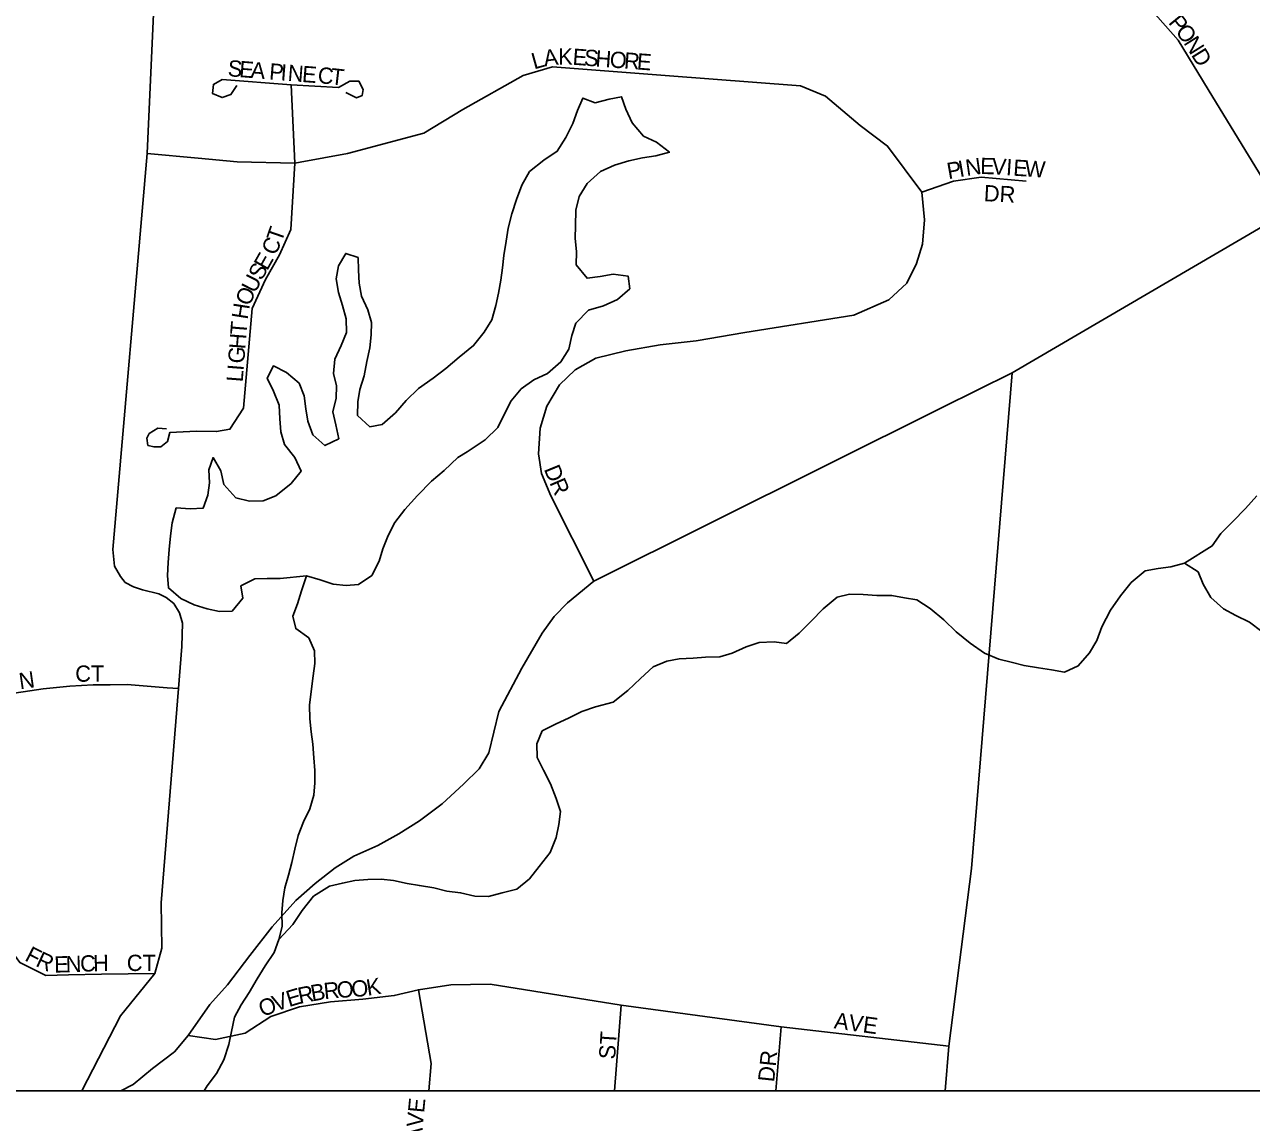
# Model space of a CAD drawing. Extents: x 0 to 34, y -4 to 22.
# Drawn here: x 4.559 to 5.062, y 15.668 to 16.118 of the extents above; entities that cross this region are included whole.
import ezdxf

# ---------------------------------------------------------------- set-up
doc = ezdxf.new("R2010")
doc.units = 0
for name, color, linetype in [('GM_X_Minor_Lake', 7, 'Continuous'), ('GM_X_Minor_River', 7, 'Continuous'), ('GM_X_Township', 7, 'Continuous'), ('GM_X_Township_Road', 7, 'Continuous'), ('GM_X_Township_Subdivision', 7, 'Continuous'), ('GM_X_Township_Subdivision_Text', 7, 'Continuous'), ('GM_X_US_Route', 7, 'Continuous'), ('SH_Text', 7, 'Continuous')]:
    doc.layers.add(name, color=color, linetype=linetype)

msp = doc.modelspace()

# ---------------------------------------------------------------- linework, layer by layer
at = {"layer": 'GM_X_Minor_Lake'}
for points in [[(4.74038, 15.94304), (4.7477, 15.94798), (4.75287, 15.95298), (4.75564, 15.95855), (4.7584, 15.96385), (4.7625, 15.96887), (4.76764, 15.97253), (4.7733, 15.97511), (4.77873, 15.97984), (4.78203, 15.98513), (4.78319, 15.99072), (4.78488, 15.99578), (4.79005, 16.00104), (4.79623, 16.00281), (4.80189, 16.0054), (4.80705, 16.00986), (4.80633, 16.01495), (4.8002, 16.01585), (4.79483, 16.01487), (4.78947, 16.01415), (4.78501, 16.01957), (4.7851, 16.02491), (4.78466, 16.03053), (4.78475, 16.03561), (4.78485, 16.04202), (4.78629, 16.04762), (4.78958, 16.05291), (4.79502, 16.0579), (4.80068, 16.06048), (4.80659, 16.06226), (4.81223, 16.06351), (4.81759, 16.06423), (4.82323, 16.06574), (4.81795, 16.06983), (4.81265, 16.07232), (4.80792, 16.07775), (4.80534, 16.0834), (4.80356, 16.08851), (4.79846, 16.08752), (4.79281, 16.08601), (4.78776, 16.08796), (4.78554, 16.08292), (4.78358, 16.0776), (4.78081, 16.07176), (4.77723, 16.0662), (4.77182, 16.06255), (4.76586, 16.05783), (4.76282, 16.05227), (4.76059, 16.04642), (4.75862, 16.04057), (4.75718, 16.03471), (4.75629, 16.02938), (4.75539, 16.02351), (4.75477, 16.01844), (4.75415, 16.01338), (4.75325, 16.00804), (4.7521, 16.00298), (4.7504, 15.99713), (4.74737, 15.9921), (4.743, 15.98655), (4.73704, 15.98184), (4.73161, 15.97711), (4.72646, 15.97318), (4.7205, 15.969), (4.71534, 15.964), (4.71097, 15.95899), (4.70554, 15.95427), (4.70045, 15.95328), (4.69544, 15.9579), (4.69553, 15.96352), (4.69642, 15.96858), (4.69812, 15.97417), (4.69929, 15.98003), (4.70045, 15.98563), (4.70108, 15.99096), (4.70116, 15.99604), (4.69964, 16.00115), (4.69706, 16.0068), (4.69608, 16.01216), (4.6959, 16.01751), (4.69572, 16.02259), (4.69067, 16.02428), (4.68764, 16.01925), (4.68675, 16.01391), (4.68772, 16.00828), (4.68924, 16.00292)], [(4.68924, 16.00292), (4.69075, 15.99754), (4.69093, 15.99193), (4.6887, 15.98662), (4.6862, 15.98104), (4.68556, 15.97517), (4.68682, 15.97007), (4.68673, 15.96499), (4.6853, 15.9594), (4.68655, 15.95404), (4.68779, 15.9484), (4.68213, 15.94555), (4.67712, 15.94991), (4.67507, 15.95556), (4.67435, 15.96065), (4.67364, 15.966), (4.67159, 15.97112), (4.66631, 15.97548), (4.66101, 15.97824), (4.65851, 15.9732), (4.6611, 15.96781), (4.66341, 15.96216), (4.66359, 15.95654), (4.66403, 15.95119), (4.66555, 15.94608), (4.66974, 15.94067), (4.67232, 15.93502), (4.66822, 15.93), (4.66199, 15.92502), (4.65687, 15.92296), (4.65125, 15.92279), (4.64566, 15.92421), (4.64067, 15.92964), (4.63942, 15.93527), (4.6363, 15.94067), (4.63461, 15.93562), (4.63479, 15.93027), (4.63417, 15.9252), (4.63221, 15.91988), (4.62686, 15.9197), (4.62125, 15.92006), (4.61954, 15.91394), (4.61891, 15.9086), (4.61829, 15.903), (4.61793, 15.89766), (4.61757, 15.89231), (4.61802, 15.88723), (4.62303, 15.88287), (4.62861, 15.88038), (4.63393, 15.87869), (4.63899, 15.87754), (4.64408, 15.87772), (4.64845, 15.883), (4.64773, 15.88809), (4.65339, 15.89094), (4.65848, 15.89113), (4.66383, 15.89104), (4.67455, 15.89221)], [(4.67455, 15.89221), (4.68014, 15.89051), (4.68546, 15.88883), (4.6908, 15.88821), (4.69589, 15.88866), (4.7013, 15.89232), (4.70434, 15.89815), (4.70576, 15.90321), (4.70799, 15.90878), (4.71076, 15.91409), (4.71486, 15.91937), (4.72004, 15.92517), (4.72575, 15.93096), (4.73091, 15.93542), (4.73661, 15.94067), (4.74038, 15.94304)]]:
    msp.add_lwpolyline(points, dxfattribs=at)
at = {"layer": 'GM_X_Minor_River'}
for points in [[(5.06376, 15.92504), (5.05913, 15.91976), (5.05396, 15.9145), (5.04906, 15.9095), (5.0455, 15.90448), (5.03414, 15.89744)], [(5.06577, 15.8694), (5.06076, 15.87322), (5.05518, 15.87598), (5.05015, 15.87874), (5.04488, 15.88337), (5.04176, 15.88876), (5.0397, 15.89387), (5.03414, 15.89744), (5.0285, 15.89592), (5.02341, 15.8952), (5.01804, 15.89422), (5.01234, 15.8895), (5.00797, 15.88395), (5.00386, 15.87814), (5.00027, 15.87124), (4.9983, 15.86566), (4.99528, 15.86063), (4.99064, 15.85536), (4.98498, 15.85278), (4.97965, 15.85366), (4.97431, 15.85455), (4.96844, 15.85544), (4.96311, 15.85687), (4.95805, 15.85802), (4.95221, 15.86052), (4.94639, 15.86462), (4.94059, 15.86926), (4.93559, 15.87415), (4.93005, 15.87878), (4.92449, 15.88234), (4.91942, 15.88323), (4.91435, 15.88411), (4.9082, 15.88421), (4.90259, 15.88456), (4.89697, 15.88465), (4.89187, 15.8834), (4.88617, 15.87868), (4.88127, 15.87368), (4.87638, 15.86867), (4.87122, 15.86448), (4.86615, 15.86509), (4.86, 15.86493), (4.85462, 15.86314), (4.84896, 15.86056), (4.84385, 15.85903), (4.83796, 15.85886), (4.83287, 15.85841), (4.82725, 15.85823), (4.82215, 15.85724), (4.8165, 15.85492), (4.81133, 15.8502), (4.80617, 15.8452), (4.8002, 15.84048), (4.79295, 15.83846), (4.7873, 15.83668), (4.78191, 15.83382), (4.77678, 15.8315), (4.77112, 15.82865), (4.76889, 15.82334), (4.76906, 15.81772), (4.77165, 15.8126), (4.7745, 15.80694), (4.77681, 15.80102), (4.77859, 15.79565), (4.77797, 15.79031), (4.77681, 15.78498), (4.7743, 15.77887), (4.76992, 15.77306), (4.76583, 15.76805), (4.76067, 15.76385), (4.75476, 15.76234), (4.74912, 15.76083), (4.74351, 15.76092), (4.73764, 15.76235), (4.73204, 15.76297), (4.72671, 15.76439), (4.72084, 15.76529), (4.71577, 15.76617), (4.71018, 15.76733), (4.7051, 15.76795), (4.69975, 15.76776), (4.69439, 15.76732), (4.68929, 15.76633), (4.68392, 15.76508), (4.67743, 15.7609), (4.67279, 15.75509), (4.66895, 15.74928), (4.66323, 15.74322)], [(4.67455, 15.89221), (4.67257, 15.88609), (4.67088, 15.88077), (4.66892, 15.87572), (4.67017, 15.87062), (4.67546, 15.8668), (4.67778, 15.86141), (4.67796, 15.85633), (4.67734, 15.85126), (4.67643, 15.84486), (4.6758, 15.83926), (4.67597, 15.83364), (4.67642, 15.82829), (4.67714, 15.82319), (4.67758, 15.81757), (4.67803, 15.81249), (4.67794, 15.80741), (4.67759, 15.80234), (4.67589, 15.79675), (4.6734, 15.79144), (4.67116, 15.78586), (4.66973, 15.78027), (4.66857, 15.77468), (4.66715, 15.76962), (4.66572, 15.7643), (4.66483, 15.75923), (4.66448, 15.75416), (4.66466, 15.74854), (4.66323, 15.74322), (4.66127, 15.7379), (4.6577, 15.73234), (4.6544, 15.72705), (4.6511, 15.72149), (4.6478, 15.71646), (4.64505, 15.71143), (4.64388, 15.70556), (4.64272, 15.70024), (4.64074, 15.69385), (4.6377, 15.68829), (4.63388, 15.68327), (4.63262, 15.68118)]]:
    msp.add_lwpolyline(points, dxfattribs=at)
at = {"layer": 'GM_X_Township'}
msp.add_lwpolyline([(4.07229, 15.68118), (5.52856, 15.68118)], dxfattribs=at)
at = {"layer": 'GM_X_Township_Road'}
for points in [[(4.58253, 15.68118), (4.59836, 15.71198), (4.61248, 15.72923), (4.61525, 15.73962), (4.61507, 15.75827), (4.62217, 15.84609), (4.62356, 15.86321), (4.62382, 15.8728), (4.62255, 15.87704), (4.62017, 15.88091), (4.61702, 15.88332), (4.61408, 15.8848), (4.60738, 15.88647), (4.60364, 15.88769), (4.60031, 15.88951), (4.59835, 15.89186), (4.5959, 15.89614), (4.5952, 15.90295), (4.60934, 16.06527), (4.61566, 16.20669)], [(4.93617, 15.68118), (4.93758, 15.69955), (4.94688, 15.77229), (4.96351, 15.97533)]]:
    msp.add_lwpolyline(points, dxfattribs=at)
at = {"layer": 'GM_X_Township_Subdivision'}
for p, q in [((4.8035, 15.71633), (4.80064, 15.68118)), ((4.8668, 15.68118), (4.86896, 15.70739))]:
    msp.add_line(p, q, dxfattribs=at)
for points in [[(4.61566, 16.20669), (4.64337, 16.20295), (4.68417, 16.1949), (4.70155, 16.19416), (4.72425, 16.19799), (4.75482, 16.20217), (4.7944, 16.20255), (4.83733, 16.19958), (4.8703, 16.19566), (4.89314, 16.19043), (4.91015, 16.18411), (4.92583, 16.17623), (4.94545, 16.16554), (4.96283, 16.15558), (4.99246, 16.1461), (5.00768, 16.13635), (5.01702, 16.12834), (5.03155, 16.11168), (5.04579, 16.08836)], [(4.83299, 15.98839), (4.8341, 15.98851), (4.85404, 15.99189), (4.89874, 15.99897), (4.91304, 16.00524), (4.92044, 16.01215), (4.92446, 16.02019), (4.92687, 16.02807), (4.92768, 16.03804), (4.92655, 16.04945), (4.91257, 16.06828), (4.90127, 16.07673), (4.88716, 16.08869), (4.87687, 16.09303), (4.8214, 16.09721), (4.77537, 16.10081), (4.76331, 16.09714), (4.73865, 16.08324), (4.72264, 16.07353), (4.69129, 16.06526), (4.67195, 16.06173)], [(4.69062, 16.09029), (4.69503, 16.08801), (4.69731, 16.08899), (4.6978, 16.09143), (4.696, 16.09486), (4.69225, 16.09486), (4.68768, 16.09225), (4.66827, 16.09339), (4.64004, 16.09551), (4.63645, 16.09356), (4.63613, 16.0898), (4.64004, 16.08817), (4.64363, 16.08948), (4.64608, 16.09307)], [(4.61726, 15.95239), (4.61362, 15.95276), (4.61011, 15.95046), (4.60914, 15.94864), (4.60962, 15.94561), (4.61217, 15.945), (4.61496, 15.945), (4.61762, 15.94718), (4.61859, 15.95094), (4.6295, 15.95142), (4.63773, 15.9513), (4.64319, 15.95227), (4.64876, 15.96088), (4.65228, 16.0017), (4.65783, 16.01361), (4.66354, 16.02373), (4.66808, 16.03417), (4.66973, 16.06133), (4.66827, 16.09339)], [(5.04579, 16.08836), (5.07498, 16.04056), (5.08754, 16.01918), (5.08966, 16.016)], [(4.63018, 16.06332), (4.60934, 16.06527)], [(4.67195, 16.06173), (4.66973, 16.06133), (4.64622, 16.06182), (4.63018, 16.06332)], [(4.92655, 16.04945), (4.93958, 16.05395), (4.95083, 16.05556), (4.96932, 16.05395)], [(4.79231, 15.89004), (4.77459, 15.92502), (4.77075, 15.93417), (4.76962, 15.94221), (4.77027, 15.95266), (4.773, 15.96166), (4.77814, 15.97051), (4.78458, 15.97662), (4.7931, 15.98144), (4.80532, 15.98434), (4.81947, 15.98691), (4.83299, 15.98839)], [(4.4517, 15.82562), (4.47566, 15.82801), (4.48482, 15.82921), (4.49373, 15.83085), (4.49965, 15.83229), (4.50478, 15.83384), (4.51051, 15.83578), (4.51768, 15.83777), (4.52624, 15.83996), (4.53461, 15.84116), (4.56668, 15.84594), (4.57763, 15.84693), (4.58719, 15.84753), (4.59416, 15.84753), (4.60113, 15.84773), (4.61747, 15.84633), (4.62217, 15.84609)], [(4.54988, 15.74373), (4.55715, 15.73379), (4.56782, 15.72846), (4.57703, 15.7287), (4.5906, 15.72894), (4.61248, 15.72923)], [(4.62608, 15.70382), (4.63724, 15.70226), (4.64949, 15.70487), (4.65991, 15.71164), (4.67164, 15.71555), (4.68441, 15.71763), (4.6977, 15.71868), (4.71047, 15.72024), (4.72037, 15.72259), (4.73366, 15.72467), (4.74982, 15.72493), (4.8035, 15.71633), (4.86896, 15.70739), (4.93758, 15.69955)], [(4.72468, 15.68118), (4.72558, 15.69236), (4.72037, 15.72259)]]:
    msp.add_lwpolyline(points, dxfattribs=at)
at = {"layer": 'GM_X_US_Route'}
msp.add_lwpolyline([(4.59851, 15.68118), (4.60359, 15.68383), (4.61152, 15.69028), (4.62055, 15.69723), (4.62608, 15.70382), (4.635, 15.71658), (4.64219, 15.72466), (4.65136, 15.73668), (4.66052, 15.74844), (4.67018, 15.75912), (4.67814, 15.7661), (4.68634, 15.77255), (4.69397, 15.7774), (4.70371, 15.78167), (4.71241, 15.78649), (4.72085, 15.79186), (4.73014, 15.7988), (4.73892, 15.80683), (4.74525, 15.81306), (4.74918, 15.81963), (4.75339, 15.83657), (4.76271, 15.85442), (4.77107, 15.86873), (4.77605, 15.87548), (4.78152, 15.88111), (4.79231, 15.89004), (4.93491, 15.96118), (4.96351, 15.97533), (5.07498, 16.04056)], dxfattribs=at)
at = {"layer": 'SH_Text'}
msp.add_lwpolyline([(3.22638, 15.68118), (5.52856, 15.68118), (5.52856, 15.22445), (3.22638, 15.22445)], close=True, dxfattribs=at)

# ---------------------------------------------------------------- texts
at = {"layer": 'GM_X_Township_Subdivision_Text'}
for s, height, rotation, p in [('P', 0.00667, 309.1164, (5.02727, 16.11879)), ('O', 0.00667, 306.4371, (5.03018, 16.11522)), ('N', 0.00667, 302.1259, (5.03359, 16.11061)), ('L', 0.00667, 15.6804, (4.76778, 16.09966)), ('A', 0.00667, 7.7257, (4.77206, 16.10088)), ('K', 0.00667, 359.7709, (4.77763, 16.10166)), ('E', 0.00667, 355.7936, (4.78338, 16.10164)), ('S', 0.00667, 355.7936, (4.78806, 16.10129)), ('H', 0.00667, 355.7936, (4.79274, 16.10095)), ('O', 0.00667, 355.7936, (4.79859, 16.10052)), ('R', 0.00667, 355.7936, (4.80444, 16.10009)), ('E', 0.00667, 355.7936, (4.80971, 16.0997)), ('D', 0.00667, 301.7621, (5.0367, 16.10565)), ('S', 0.00667, 355.5154, (4.64213, 16.09695)), ('E', 0.00667, 355.5154, (4.64681, 16.09658)), ('A', 0.00667, 355.4923, (4.65149, 16.09622)), ('P', 0.00667, 355.4882, (4.65909, 16.09562)), ('I', 0.00667, 355.542, (4.66378, 16.09525)), ('N', 0.00667, 355.4923, (4.6667, 16.09502)), ('E', 0.00667, 355.5188, (4.67255, 16.09456)), ('C', 0.00667, 355.5326, (4.67899, 16.09406)), ('T', 0.00667, 353.5934, (4.68419, 16.09365)), ('P', 0.00667, 10.1045, (4.93748, 16.05469)), ('I', 0.00667, 10.0662, (4.9421, 16.05551)), ('N', 0.00667, 8.1579, (4.94493, 16.05602)), ('E', 0.00667, 358.9892, (4.95046, 16.05683)), ('V', 0.00667, 356.3255, (4.95507, 16.05675)), ('I', 0.00667, 356.151, (4.96092, 16.05638)), ('E', 0.00667, 356.2072, (4.96385, 16.05618)), ('W', 0.00667, 356.1803, (4.96853, 16.05587)), ('DR', 0.006667, 356.989, (4.95185, 16.04573)), ('T', 0.00667, 70.8255, (4.66431, 16.02855)), ('C', 0.00667, 65.5648, (4.66187, 16.02312)), ('E', 0.00667, 60.55, (4.65843, 16.01693)), ('S', 0.00667, 60.8074, (4.65614, 16.01284)), ('U', 0.00667, 63.1221, (4.65352, 16.00767)), ('O', 0.00667, 66.3393, (4.65121, 16.00239)), ('H', 0.00667, 81.0694, (4.65043, 15.99702)), ('T', 0.00667, 85.4941, (4.64993, 15.99073)), ('H', 0.00667, 85.4705, (4.64947, 15.98488)), ('G', 0.00667, 85.4881, (4.64901, 15.97903)), ('L', 0.00667, 85.4882, (4.64841, 15.97142)), ('I', 0.00667, 85.4505, (4.64878, 15.9761)), ('D', 0.00667, 292.2803, (4.77169, 15.93596)), ('R', 0.00667, 293.3332, (4.77397, 15.93041)), ('CT', 0.006667, 0, (4.57985, 15.8488)), ('N', 0.00667, 8.2259, (4.55726, 15.84569)), ('F', 0.00667, 332.702, (4.55881, 15.73479)), ('R', 0.00667, 335.1932, (4.56327, 15.7325)), ('E', 0.00667, 1.4759, (4.5713, 15.72961)), ('N', 0.00667, 1.864, (4.57604, 15.72974)), ('C', 0.00667, 2.3803, (4.58197, 15.72993)), ('H', 0.00667, 1.2021, (4.58721, 15.73015)), ('CT', 0.006667, 0, (4.60097, 15.73029)), ('E', 0.00667, 16.6286, (4.6674, 15.71546)), ('R', 0.00667, 11.5147, (4.67174, 15.71677)), ('B', 0.00667, 10.0094, (4.67687, 15.71781)), ('R', 0.00667, 5.887, (4.68194, 15.71871)), ('O', 0.00667, 2.7773, (4.6871, 15.71925)), ('O', 0.00667, 4.6549, (4.6932, 15.71955)), ('K', 0.00667, 9.0851, (4.6996, 15.72009)), ('O', 0.00667, 22.4467, (4.65661, 15.71133)), ('V', 0.00667, 19.4303, (4.66195, 15.71354)), ('AVE', 0.006667, 352.1434, (4.89036, 15.70681)), ('ST', 0.006667, 86.1879, (4.80094, 15.69392)), ('DR', 0.006667, 83.9934, (4.86607, 15.68458)), ('HAMILTON AVE', 0.0066667, 84.6115, (4.71705, 15.61182))]:
    msp.add_text(s, height=height, rotation=rotation, dxfattribs=at).set_placement(p)

doc.saveas('drawing.dxf')
